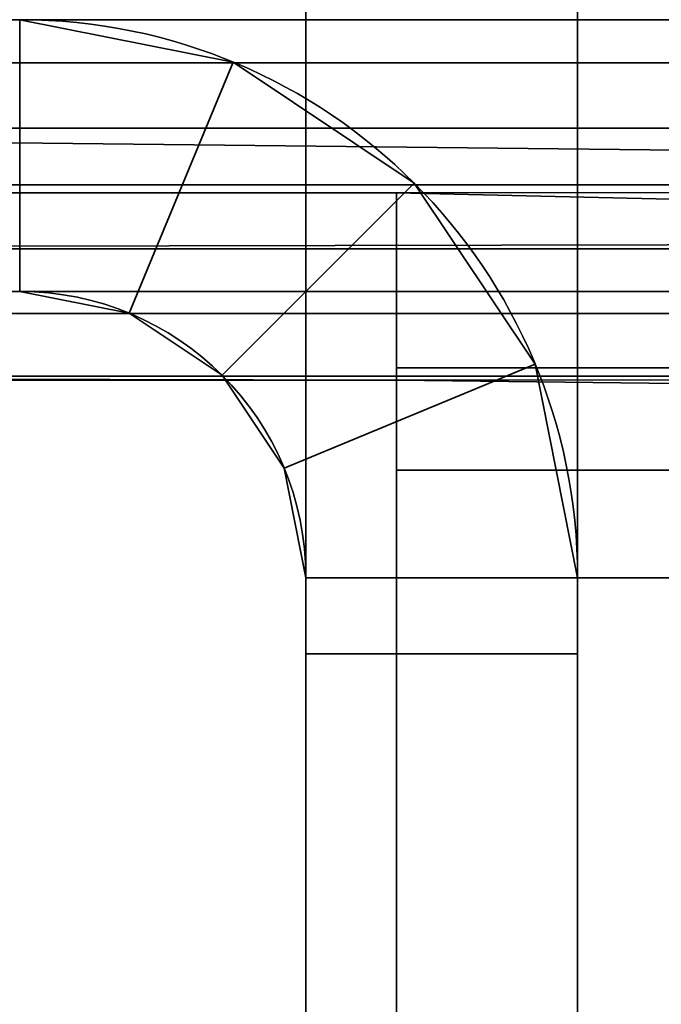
# Model space of a CAD drawing. Header units: millimetres. Extents: x -503 to 6703, y -110 to 249.
# Tile 983 of 1056: x 4041.42 to 4044.96, y 11.07 to 16.5. Entities that reach past the tile are written whole.
import ezdxf

# ---------------------------------------------------------------- set-up
doc = ezdxf.new("R2010")
doc.units = ezdxf.units.MM
doc.layers.add('152', color=7, linetype='Continuous', true_color=0xffffff)

# ---------------------------------------------------------------- blocks, each defined once
blk = doc.blocks.new('UG_SURFACE_004')
at = {"layer": '152', "color": 252, "linetype": 'Continuous', "lineweight": 35}
for points in [[(5156.4999, -9.3, 2212.25), (5156.4999, 230.4, 2212.25), (3843.4999, 230.4, 2212.25), (3843.4999, -9.3, 2212.25)], [(3993.5, -9.3, 2062.2499), (3993.5, 230.4, 2062.2499), (5006.4998, 230.4, 2062.2499), (5006.4998, -9.3, 2062.2499)]]:
    blk.add_3dface(points, dxfattribs=at)
blk = doc.blocks.new('UG_SURFACE_363')
at = {"layer": '152', "color": 41, "linetype": 'Continuous', "lineweight": 35}
for points in [[(4037.4999, 203.3, -5.75), (4037.4999, 229.15, -5.75), (4049.3498, 229.15, -5.75), (4049.3498, 11.15, -5.75)], [(4045.0001, 19.5, -5.75), (4037.4999, 203.3, -5.75), (4049.3498, 11.15, -5.75)]]:
    blk.add_3dface(points, dxfattribs=at)
blk = doc.blocks.new('UG_SURFACE_386')
at = {"layer": '152', "color": 252, "linetype": 'Continuous', "lineweight": 35}
for points in [[(4031.4999, -26.22, 2021.75), (4968.5001, -26.22, 2021.75), (4968.5001, 62.62, 2021.75), (4031.4999, 62.62, 2021.75)], [(4033, -26.22, 2020.2501), (4033, 62.62, 2020.2501), (4967, 62.62, 2020.2501), (4967, -26.22, 2020.2501)]]:
    blk.add_3dface(points, dxfattribs=at)
blk = doc.blocks.new('UG_SURFACE_403')
at = {"layer": '152', "color": 252, "linetype": 'Continuous', "lineweight": 35}
for points in [[(4044.4999, 18, 62.55), (4044.4999, 13, 62.55), (4043.0002, 13, 62.55), (4043.0002, 18, 62.55)], [(4044.4999, 13, 73.95), (4044.4999, 18, 73.95), (4043.0002, 18, 73.95), (4043.0002, 13, 73.95)], [(4043.0002, 13, 1933.9499), (4044.4999, 13, 1933.9499), (4044.4999, 18, 1933.9499), (4043.0002, 18, 1933.9499)], [(4044.4999, 13, 1922.55), (4043.0002, 13, 1922.55), (4043.0002, 18, 1922.55), (4044.4999, 18, 1922.55)], [(4043.0002, 13, 1623.95), (4044.4999, 13, 1623.95), (4044.4999, 18, 1623.95), (4043.0002, 18, 1623.95)], [(4044.4999, 18, 1612.55), (4044.4999, 13, 1612.55), (4043.0002, 13, 1612.55), (4043.0002, 18, 1612.55)], [(4044.4999, 13, 1313.9499), (4044.4999, 18, 1313.9499), (4043.0002, 18, 1313.9499), (4043.0002, 13, 1313.9499)], [(4044.4999, 18, 1302.55), (4044.4999, 13, 1302.55), (4043.0002, 13, 1302.55), (4043.0002, 18, 1302.55)], [(4043.0002, 13, 1003.95), (4044.4999, 13, 1003.95), (4044.4999, 18, 1003.95), (4043.0002, 18, 1003.95)], [(4044.4999, 18, 992.55), (4044.4999, 13, 992.55), (4043.0002, 13, 992.55), (4043.0002, 18, 992.55)], [(4044.4999, 13, 693.95), (4044.4999, 18, 693.95), (4043.0002, 18, 693.95), (4043.0002, 13, 693.95)], [(4044.4999, 18, 682.55), (4044.4999, 13, 682.55), (4043.0002, 13, 682.55), (4043.0002, 18, 682.55)], [(4044.4999, 18, 372.55), (4044.4999, 13, 372.55), (4043.0002, 13, 372.55), (4043.0002, 18, 372.55)], [(4043.0002, 13, 73.95), (4043.0002, 18, 62.55), (4043.0002, 13, 62.55)], [(4043.0002, 13, 73.95), (4043.0002, 18, 73.95), (4043.0002, 18, 62.55)], [(4043.0002, 13, 383.95), (4043.0002, 18, 372.55), (4043.0002, 13, 372.55)], [(4043.0002, 13, 383.95), (4043.0002, 18, 383.95), (4043.0002, 18, 372.55)], [(4043.0002, 13, 1003.95), (4043.0002, 18, 1003.95), (4043.0002, 18, 992.55), (4043.0002, 13, 992.55)], [(4043.0002, 13, 1313.9499), (4043.0002, 18, 1313.9499), (4043.0002, 18, 1302.55), (4043.0002, 13, 1302.55)], [(4043.0002, 13, 693.95), (4043.0002, 18, 682.55), (4043.0002, 13, 682.55)], [(4043.0002, 13, 693.95), (4043.0002, 18, 693.95), (4043.0002, 18, 682.55)], [(4043.0002, 13, 1623.95), (4043.0002, 18, 1623.95), (4043.0002, 18, 1612.55), (4043.0002, 13, 1612.55)], [(4043.0002, 13, 1933.9499), (4043.0002, 18, 1933.9499), (4043.0002, 18, 1922.55), (4043.0002, 13, 1922.55)], [(4043.0002, 13, 383.95), (4044.4999, 13, 383.95), (4044.4999, 18, 383.95), (4043.0002, 18, 383.95)], [(4044.4999, 13, 1922.55), (4044.4999, 18, 1933.9499), (4044.4999, 13, 1933.9499)], [(4044.4999, 13, 1922.55), (4044.4999, 18, 1922.55), (4044.4999, 18, 1933.9499)], [(4044.4999, 13, 1612.55), (4044.4999, 18, 1612.55), (4044.4999, 18, 1623.95), (4044.4999, 13, 1623.95)], [(4044.4999, 13, 1302.55), (4044.4999, 18, 1302.55), (4044.4999, 18, 1313.9499), (4044.4999, 13, 1313.9499)], [(4044.4999, 13, 992.55), (4044.4999, 18, 992.55), (4044.4999, 18, 1003.95), (4044.4999, 13, 1003.95)], [(4044.4999, 13, 682.55), (4044.4999, 18, 682.55), (4044.4999, 18, 693.95), (4044.4999, 13, 693.95)], [(4044.4999, 13, 372.55), (4044.4999, 18, 372.55), (4044.4999, 18, 383.95), (4044.4999, 13, 383.95)], [(4044.4999, 13, 62.55), (4044.4999, 18, 62.55), (4044.4999, 18, 73.95), (4044.4999, 13, 73.95)], [(4041.42, 15, 2006.2499), (4042.0246, 14.8797, 2006.2499), (4042.5987, 16.2655, 2006.2499), (4041.42, 16.5, 2006.2499)], [(4042.5987, 16.2655, 2006.2499), (4042.5987, 16.2655, 1936.45), (4041.42, 16.5, 1936.45), (4041.42, 16.5, 2006.2499)], [(4041.42, 16.5, -5.75), (4042.5987, 16.2655, -5.75), (4042.0246, 14.8797, -5.75), (4041.42, 15, -5.75)], [(4042.5987, 16.2655, 60.05), (4042.5987, 16.2655, -5.75), (4041.42, 16.5, -5.75), (4041.42, 16.5, 60.05)], [(4041.42, 15, 60.05), (4042.0246, 14.8797, 60.05), (4042.5987, 16.2655, 60.05), (4041.42, 16.5, 60.05)], [(4041.42, 16.5, 1936.45), (4042.5987, 16.2655, 1936.45), (4042.0246, 14.8797, 1936.45), (4041.42, 15, 1936.45)], [(4041.42, 15, 1920.05), (4042.0246, 14.8797, 1920.05), (4042.5987, 16.2655, 1920.05), (4041.42, 16.5, 1920.05)], [(4042.5987, 16.2655, 1920.05), (4042.5987, 16.2655, 1626.4499), (4041.42, 16.5, 1626.4499), (4041.42, 16.5, 1920.05)], [(4041.42, 16.5, 1626.4499), (4042.5987, 16.2655, 1626.4499), (4042.0246, 14.8797, 1626.4499), (4041.42, 15, 1626.4499)], [(4041.42, 15, 1610.05), (4042.0246, 14.8797, 1610.05), (4042.5987, 16.2655, 1610.05), (4041.42, 16.5, 1610.05)], [(4042.5987, 16.2655, 1610.05), (4042.5987, 16.2655, 1316.45), (4041.42, 16.5, 1316.45), (4041.42, 16.5, 1610.05)], [(4041.42, 16.5, 1316.45), (4042.5987, 16.2655, 1316.45), (4042.0246, 14.8797, 1316.45), (4041.42, 15, 1316.45)], [(4041.42, 15, 1300.05), (4042.0246, 14.8797, 1300.05), (4042.5987, 16.2655, 1300.05), (4041.42, 16.5, 1300.05)], [(4042.5987, 16.2655, 1300.05), (4042.5987, 16.2655, 1006.4501), (4041.42, 16.5, 1006.4501), (4041.42, 16.5, 1300.05)], [(4041.42, 16.5, 1006.4501), (4042.5987, 16.2655, 1006.4501), (4042.0246, 14.8797, 1006.4501), (4041.42, 15, 1006.4501)], [(4041.42, 15, 990.05), (4042.0246, 14.8797, 990.05), (4042.5987, 16.2655, 990.05), (4041.42, 16.5, 990.05)], [(4042.5987, 16.2655, 990.05), (4042.5987, 16.2655, 696.45), (4041.42, 16.5, 696.45), (4041.42, 16.5, 990.05)], [(4041.42, 16.5, 696.45), (4042.5987, 16.2655, 696.45), (4042.0246, 14.8797, 696.45), (4041.42, 15, 696.45)], [(4041.42, 15, 680.05), (4042.0246, 14.8797, 680.05), (4042.5987, 16.2655, 680.05), (4041.42, 16.5, 680.05)], [(4042.5987, 16.2655, 680.05), (4042.5987, 16.2655, 386.45), (4041.42, 16.5, 386.45), (4041.42, 16.5, 680.05)], [(4041.42, 16.5, 386.45), (4042.5987, 16.2655, 386.45), (4042.0246, 14.8797, 386.45), (4041.42, 15, 386.45)], [(4042.5987, 16.2655, 370.05), (4042.5987, 16.2655, 76.45), (4041.42, 16.5, 76.45), (4041.42, 16.5, 370.05)], [(4041.42, 16.5, 76.45), (4042.5987, 16.2655, 76.45), (4042.0246, 14.8797, 76.45), (4041.42, 15, 76.45)], [(4041.42, 15, 370.05), (4042.0246, 14.8797, 370.05), (4042.5987, 16.2655, 370.05), (4041.42, 16.5, 370.05)], [(4042.0246, 14.8797, 2006.2499), (4042.5372, 14.5372, 2006.2499), (4043.5977, 15.5979, 2006.2499), (4042.5987, 16.2655, 2006.2499)], [(4042.5987, 16.2655, -5.75), (4043.5977, 15.5979, -5.75), (4042.5372, 14.5372, -5.75), (4042.0246, 14.8797, -5.75)], [(4042.0246, 14.8797, 60.05), (4042.5372, 14.5372, 60.05), (4043.5977, 15.5979, 60.05), (4042.5987, 16.2655, 60.05)], [(4042.5987, 16.2655, 1936.45), (4043.5977, 15.5979, 1936.45), (4042.5372, 14.5372, 1936.45), (4042.0246, 14.8797, 1936.45)], [(4042.0246, 14.8797, 1920.05), (4042.5372, 14.5372, 1920.05), (4043.5977, 15.5979, 1920.05), (4042.5987, 16.2655, 1920.05)], [(4042.5987, 16.2655, 1626.4499), (4043.5977, 15.5979, 1626.4499), (4042.5372, 14.5372, 1626.4499), (4042.0246, 14.8797, 1626.4499)], [(4042.0246, 14.8797, 1610.05), (4042.5372, 14.5372, 1610.05), (4043.5977, 15.5979, 1610.05), (4042.5987, 16.2655, 1610.05)], [(4042.5987, 16.2655, 1316.45), (4043.5977, 15.5979, 1316.45), (4042.5372, 14.5372, 1316.45), (4042.0246, 14.8797, 1316.45)], [(4042.0246, 14.8797, 1300.05), (4042.5372, 14.5372, 1300.05), (4043.5977, 15.5979, 1300.05), (4042.5987, 16.2655, 1300.05)], [(4042.5987, 16.2655, 1006.4501), (4043.5977, 15.5979, 1006.4501), (4042.5372, 14.5372, 1006.4501), (4042.0246, 14.8797, 1006.4501)], [(4042.0246, 14.8797, 990.05), (4042.5372, 14.5372, 990.05), (4043.5977, 15.5979, 990.05), (4042.5987, 16.2655, 990.05)], [(4042.5987, 16.2655, 696.45), (4043.5977, 15.5979, 696.45), (4042.5372, 14.5372, 696.45), (4042.0246, 14.8797, 696.45)], [(4042.0246, 14.8797, 680.05), (4042.5372, 14.5372, 680.05), (4043.5977, 15.5979, 680.05), (4042.5987, 16.2655, 680.05)], [(4042.5987, 16.2655, 386.45), (4043.5977, 15.5979, 386.45), (4042.5372, 14.5372, 386.45), (4042.0246, 14.8797, 386.45)], [(4042.5987, 16.2655, 76.45), (4043.5977, 15.5979, 76.45), (4042.5372, 14.5372, 76.45), (4042.0246, 14.8797, 76.45)], [(4042.0246, 14.8797, 370.05), (4042.5372, 14.5372, 370.05), (4043.5977, 15.5979, 370.05), (4042.5987, 16.2655, 370.05)], [(4043.5977, 15.5979, 2006.2499), (4043.5977, 15.5979, 1936.45), (4042.5987, 16.2655, 1936.45), (4042.5987, 16.2655, 2006.2499)], [(4043.5977, 15.5979, 60.05), (4043.5977, 15.5979, -5.75), (4042.5987, 16.2655, -5.75), (4042.5987, 16.2655, 60.05)], [(4043.5977, 15.5979, 1920.05), (4043.5977, 15.5979, 1626.4499), (4042.5987, 16.2655, 1626.4499), (4042.5987, 16.2655, 1920.05)], [(4043.5977, 15.5979, 1610.05), (4043.5977, 15.5979, 1316.45), (4042.5987, 16.2655, 1316.45), (4042.5987, 16.2655, 1610.05)], [(4043.5977, 15.5979, 1300.05), (4043.5977, 15.5979, 1006.4501), (4042.5987, 16.2655, 1006.4501), (4042.5987, 16.2655, 1300.05)], [(4043.5977, 15.5979, 990.05), (4043.5977, 15.5979, 696.45), (4042.5987, 16.2655, 696.45), (4042.5987, 16.2655, 990.05)], [(4043.5977, 15.5979, 680.05), (4043.5977, 15.5979, 386.45), (4042.5987, 16.2655, 386.45), (4042.5987, 16.2655, 680.05)], [(4043.5977, 15.5979, 370.05), (4043.5977, 15.5979, 76.45), (4042.5987, 16.2655, 76.45), (4042.5987, 16.2655, 370.05)], [(4044.2657, 14.5987, 2006.2499), (4043.5977, 15.5979, 2006.2499), (4042.5372, 14.5372, 2006.2499), (4042.8796, 14.0246, 2006.2499)], [(4042.8796, 14.0246, -5.75), (4042.5372, 14.5372, -5.75), (4043.5977, 15.5979, -5.75), (4044.2657, 14.5987, -5.75)], [(4044.2657, 14.5987, 60.05), (4043.5977, 15.5979, 60.05), (4042.5372, 14.5372, 60.05), (4042.8796, 14.0246, 60.05)], [(4042.8796, 14.0246, 1936.45), (4042.5372, 14.5372, 1936.45), (4043.5977, 15.5979, 1936.45), (4044.2657, 14.5987, 1936.45)], [(4044.2657, 14.5987, 1920.05), (4043.5977, 15.5979, 1920.05), (4042.5372, 14.5372, 1920.05), (4042.8796, 14.0246, 1920.05)], [(4042.8796, 14.0246, 1626.4499), (4042.5372, 14.5372, 1626.4499), (4043.5977, 15.5979, 1626.4499), (4044.2657, 14.5987, 1626.4499)], [(4044.2657, 14.5987, 1610.05), (4043.5977, 15.5979, 1610.05), (4042.5372, 14.5372, 1610.05), (4042.8796, 14.0246, 1610.05)], [(4042.8796, 14.0246, 1316.45), (4042.5372, 14.5372, 1316.45), (4043.5977, 15.5979, 1316.45), (4044.2657, 14.5987, 1316.45)], [(4044.2657, 14.5987, 1300.05), (4043.5977, 15.5979, 1300.05), (4042.5372, 14.5372, 1300.05), (4042.8796, 14.0246, 1300.05)], [(4042.8796, 14.0246, 1006.4501), (4042.5372, 14.5372, 1006.4501), (4043.5977, 15.5979, 1006.4501), (4044.2657, 14.5987, 1006.4501)], [(4044.2657, 14.5987, 990.05), (4043.5977, 15.5979, 990.05), (4042.5372, 14.5372, 990.05), (4042.8796, 14.0246, 990.05)], [(4042.8796, 14.0246, 696.45), (4042.5372, 14.5372, 696.45), (4043.5977, 15.5979, 696.45), (4044.2657, 14.5987, 696.45)], [(4044.2657, 14.5987, 680.05), (4043.5977, 15.5979, 680.05), (4042.5372, 14.5372, 680.05), (4042.8796, 14.0246, 680.05)], [(4042.8796, 14.0246, 386.45), (4042.5372, 14.5372, 386.45), (4043.5977, 15.5979, 386.45), (4044.2657, 14.5987, 386.45)], [(4042.8796, 14.0246, 76.45), (4042.5372, 14.5372, 76.45), (4043.5977, 15.5979, 76.45), (4044.2657, 14.5987, 76.45)], [(4044.2657, 14.5987, 370.05), (4043.5977, 15.5979, 370.05), (4042.5372, 14.5372, 370.05), (4042.8796, 14.0246, 370.05)], [(4044.2657, 14.5987, 2006.2499), (4044.2657, 14.5987, 1936.45), (4043.5977, 15.5979, 1936.45), (4043.5977, 15.5979, 2006.2499)], [(4044.2657, 14.5987, 60.05), (4044.2657, 14.5987, -5.75), (4043.5977, 15.5979, -5.75), (4043.5977, 15.5979, 60.05)], [(4044.2657, 14.5987, 1920.05), (4044.2657, 14.5987, 1626.4499), (4043.5977, 15.5979, 1626.4499), (4043.5977, 15.5979, 1920.05)], [(4044.2657, 14.5987, 1610.05), (4044.2657, 14.5987, 1316.45), (4043.5977, 15.5979, 1316.45), (4043.5977, 15.5979, 1610.05)], [(4044.2657, 14.5987, 1300.05), (4044.2657, 14.5987, 1006.4501), (4043.5977, 15.5979, 1006.4501), (4043.5977, 15.5979, 1300.05)], [(4044.2657, 14.5987, 990.05), (4044.2657, 14.5987, 696.45), (4043.5977, 15.5979, 696.45), (4043.5977, 15.5979, 990.05)], [(4044.2657, 14.5987, 680.05), (4044.2657, 14.5987, 386.45), (4043.5977, 15.5979, 386.45), (4043.5977, 15.5979, 680.05)], [(4044.2657, 14.5987, 370.05), (4044.2657, 14.5987, 76.45), (4043.5977, 15.5979, 76.45), (4043.5977, 15.5979, 370.05)], [(4041.42, 15, 2006.2499), (4041.42, 15, 1936.45), (4042.0246, 14.8797, 1936.45), (4042.0246, 14.8797, 2006.2499)], [(4041.42, 15, 60.05), (4041.42, 15, -5.75), (4042.0246, 14.8797, -5.75), (4042.0246, 14.8797, 60.05)], [(4041.42, 15, 1920.05), (4041.42, 15, 1626.4499), (4042.0246, 14.8797, 1626.4499), (4042.0246, 14.8797, 1920.05)], [(4041.42, 15, 1610.05), (4041.42, 15, 1316.45), (4042.0246, 14.8797, 1316.45), (4042.0246, 14.8797, 1610.05)], [(4041.42, 15, 1300.05), (4041.42, 15, 1006.4501), (4042.0246, 14.8797, 1006.4501), (4042.0246, 14.8797, 1300.05)], [(4041.42, 15, 990.05), (4041.42, 15, 696.45), (4042.0246, 14.8797, 696.45), (4042.0246, 14.8797, 990.05)], [(4041.42, 15, 680.05), (4041.42, 15, 386.45), (4042.0246, 14.8797, 386.45), (4042.0246, 14.8797, 680.05)], [(4041.42, 15, 370.05), (4041.42, 15, 76.45), (4042.0246, 14.8797, 76.45), (4042.0246, 14.8797, 370.05)], [(4042.0246, 14.8797, 2006.2499), (4042.0246, 14.8797, 1936.45), (4042.5372, 14.5372, 1936.45), (4042.5372, 14.5372, 2006.2499)], [(4042.0246, 14.8797, 60.05), (4042.0246, 14.8797, -5.75), (4042.5372, 14.5372, -5.75), (4042.5372, 14.5372, 60.05)], [(4042.0246, 14.8797, 1920.05), (4042.0246, 14.8797, 1626.4499), (4042.5372, 14.5372, 1626.4499), (4042.5372, 14.5372, 1920.05)], [(4042.0246, 14.8797, 1610.05), (4042.0246, 14.8797, 1316.45), (4042.5372, 14.5372, 1316.45), (4042.5372, 14.5372, 1610.05)], [(4042.0246, 14.8797, 1300.05), (4042.0246, 14.8797, 1006.4501), (4042.5372, 14.5372, 1006.4501), (4042.5372, 14.5372, 1300.05)], [(4042.0246, 14.8797, 990.05), (4042.0246, 14.8797, 696.45), (4042.5372, 14.5372, 696.45), (4042.5372, 14.5372, 990.05)], [(4042.0246, 14.8797, 680.05), (4042.0246, 14.8797, 386.45), (4042.5372, 14.5372, 386.45), (4042.5372, 14.5372, 680.05)], [(4042.0246, 14.8797, 370.05), (4042.0246, 14.8797, 76.45), (4042.5372, 14.5372, 76.45), (4042.5372, 14.5372, 370.05)], [(4044.4999, 13.42, 2006.2499), (4044.2657, 14.5987, 2006.2499), (4042.8796, 14.0246, 2006.2499), (4043.0002, 13.42, 2006.2499)], [(4043.0002, 13.42, -5.75), (4042.8796, 14.0246, -5.75), (4044.2657, 14.5987, -5.75), (4044.4999, 13.42, -5.75)], [(4044.4999, 13.42, 60.05), (4044.2657, 14.5987, 60.05), (4042.8796, 14.0246, 60.05), (4043.0002, 13.42, 60.05)], [(4043.0002, 13.42, 1936.45), (4042.8796, 14.0246, 1936.45), (4044.2657, 14.5987, 1936.45), (4044.4999, 13.42, 1936.45)], [(4044.4999, 13.42, 1920.05), (4044.2657, 14.5987, 1920.05), (4042.8796, 14.0246, 1920.05), (4043.0002, 13.42, 1920.05)], [(4043.0002, 13.42, 1626.4499), (4042.8796, 14.0246, 1626.4499), (4044.2657, 14.5987, 1626.4499), (4044.4999, 13.42, 1626.4499)], [(4044.4999, 13.42, 1610.05), (4044.2657, 14.5987, 1610.05), (4042.8796, 14.0246, 1610.05), (4043.0002, 13.42, 1610.05)], [(4043.0002, 13.42, 1316.45), (4042.8796, 14.0246, 1316.45), (4044.2657, 14.5987, 1316.45), (4044.4999, 13.42, 1316.45)], [(4044.4999, 13.42, 1300.05), (4044.2657, 14.5987, 1300.05), (4042.8796, 14.0246, 1300.05), (4043.0002, 13.42, 1300.05)], [(4043.0002, 13.42, 1006.4501), (4042.8796, 14.0246, 1006.4501), (4044.2657, 14.5987, 1006.4501), (4044.4999, 13.42, 1006.4501)], [(4044.4999, 13.42, 990.05), (4044.2657, 14.5987, 990.05), (4042.8796, 14.0246, 990.05), (4043.0002, 13.42, 990.05)], [(4043.0002, 13.42, 696.45), (4042.8796, 14.0246, 696.45), (4044.2657, 14.5987, 696.45), (4044.4999, 13.42, 696.45)], [(4044.4999, 13.42, 680.05), (4044.2657, 14.5987, 680.05), (4042.8796, 14.0246, 680.05), (4043.0002, 13.42, 680.05)], [(4043.0002, 13.42, 386.45), (4042.8796, 14.0246, 386.45), (4044.2657, 14.5987, 386.45), (4044.4999, 13.42, 386.45)], [(4043.0002, 13.42, 76.45), (4042.8796, 14.0246, 76.45), (4044.2657, 14.5987, 76.45), (4044.4999, 13.42, 76.45)], [(4044.4999, 13.42, 370.05), (4044.2657, 14.5987, 370.05), (4042.8796, 14.0246, 370.05), (4043.0002, 13.42, 370.05)], [(4044.4999, 13.42, 2006.2499), (4044.4999, 13.42, 1936.45), (4044.2657, 14.5987, 1936.45), (4044.2657, 14.5987, 2006.2499)], [(4044.4999, 13.42, 60.05), (4044.4999, 13.42, -5.75), (4044.2657, 14.5987, -5.75), (4044.2657, 14.5987, 60.05)], [(4044.4999, 13.42, 1920.05), (4044.4999, 13.42, 1626.4499), (4044.2657, 14.5987, 1626.4499), (4044.2657, 14.5987, 1920.05)], [(4044.4999, 13.42, 1610.05), (4044.4999, 13.42, 1316.45), (4044.2657, 14.5987, 1316.45), (4044.2657, 14.5987, 1610.05)], [(4044.4999, 13.42, 1300.05), (4044.4999, 13.42, 1006.4501), (4044.2657, 14.5987, 1006.4501), (4044.2657, 14.5987, 1300.05)], [(4044.4999, 13.42, 990.05), (4044.4999, 13.42, 696.45), (4044.2657, 14.5987, 696.45), (4044.2657, 14.5987, 990.05)], [(4044.4999, 13.42, 680.05), (4044.4999, 13.42, 386.45), (4044.2657, 14.5987, 386.45), (4044.2657, 14.5987, 680.05)], [(4044.4999, 13.42, 370.05), (4044.4999, 13.42, 76.45), (4044.2657, 14.5987, 76.45), (4044.2657, 14.5987, 370.05)], [(4042.5372, 14.5372, 2006.2499), (4042.5372, 14.5372, 1936.45), (4042.8796, 14.0246, 1936.45), (4042.8796, 14.0246, 2006.2499)], [(4042.5372, 14.5372, 60.05), (4042.5372, 14.5372, -5.75), (4042.8796, 14.0246, -5.75), (4042.8796, 14.0246, 60.05)], [(4042.5372, 14.5372, 1920.05), (4042.5372, 14.5372, 1626.4499), (4042.8796, 14.0246, 1626.4499), (4042.8796, 14.0246, 1920.05)], [(4042.5372, 14.5372, 1610.05), (4042.5372, 14.5372, 1316.45), (4042.8796, 14.0246, 1316.45), (4042.8796, 14.0246, 1610.05)], [(4042.5372, 14.5372, 1300.05), (4042.5372, 14.5372, 1006.4501), (4042.8796, 14.0246, 1006.4501), (4042.8796, 14.0246, 1300.05)], [(4042.5372, 14.5372, 990.05), (4042.5372, 14.5372, 696.45), (4042.8796, 14.0246, 696.45), (4042.8796, 14.0246, 990.05)], [(4042.5372, 14.5372, 680.05), (4042.5372, 14.5372, 386.45), (4042.8796, 14.0246, 386.45), (4042.8796, 14.0246, 680.05)], [(4042.5372, 14.5372, 370.05), (4042.5372, 14.5372, 76.45), (4042.8796, 14.0246, 76.45), (4042.8796, 14.0246, 370.05)], [(4042.8796, 14.0246, 2006.2499), (4042.8796, 14.0246, 1936.45), (4043.0002, 13.42, 1936.45), (4043.0002, 13.42, 2006.2499)], [(4042.8796, 14.0246, 60.05), (4042.8796, 14.0246, -5.75), (4043.0002, 13.42, -5.75), (4043.0002, 13.42, 60.05)], [(4042.8796, 14.0246, 1920.05), (4042.8796, 14.0246, 1626.4499), (4043.0002, 13.42, 1626.4499), (4043.0002, 13.42, 1920.05)], [(4042.8796, 14.0246, 1610.05), (4042.8796, 14.0246, 1316.45), (4043.0002, 13.42, 1316.45), (4043.0002, 13.42, 1610.05)], [(4042.8796, 14.0246, 1300.05), (4042.8796, 14.0246, 1006.4501), (4043.0002, 13.42, 1006.4501), (4043.0002, 13.42, 1300.05)], [(4042.8796, 14.0246, 990.05), (4042.8796, 14.0246, 696.45), (4043.0002, 13.42, 696.45), (4043.0002, 13.42, 990.05)], [(4042.8796, 14.0246, 680.05), (4042.8796, 14.0246, 386.45), (4043.0002, 13.42, 386.45), (4043.0002, 13.42, 680.05)], [(4042.8796, 14.0246, 370.05), (4042.8796, 14.0246, 76.45), (4043.0002, 13.42, 76.45), (4043.0002, 13.42, 370.05)], [(4043.0002, 13.42, 2006.2499), (4043.0002, 5, 2006.2499), (4044.4999, 5, 2006.2499), (4044.4999, 13.42, 2006.2499)], [(4044.4999, 13.42, -5.75), (4044.4999, 5, -5.75), (4043.0002, 5, -5.75), (4043.0002, 13.42, -5.75)], [(4043.0002, 13.42, 60.05), (4043.0002, 13, 60.05), (4044.4999, 13, 60.05), (4044.4999, 13.42, 60.05)], [(4044.4999, 13.42, 1936.45), (4044.4999, 13, 1936.45), (4043.0002, 13, 1936.45), (4043.0002, 13.42, 1936.45)], [(4043.0002, 13.42, 1920.05), (4043.0002, 13, 1920.05), (4044.4999, 13, 1920.05), (4044.4999, 13.42, 1920.05)], [(4044.4999, 13.42, 1626.4499), (4044.4999, 13, 1626.4499), (4043.0002, 13, 1626.4499), (4043.0002, 13.42, 1626.4499)], [(4043.0002, 13.42, 1610.05), (4043.0002, 13, 1610.05), (4044.4999, 13, 1610.05), (4044.4999, 13.42, 1610.05)], [(4044.4999, 13.42, 1316.45), (4044.4999, 13, 1316.45), (4043.0002, 13, 1316.45), (4043.0002, 13.42, 1316.45)], [(4043.0002, 13.42, 1300.05), (4043.0002, 13, 1300.05), (4044.4999, 13, 1300.05), (4044.4999, 13.42, 1300.05)], [(4044.4999, 13.42, 1006.4501), (4044.4999, 13, 1006.4501), (4043.0002, 13, 1006.4501), (4043.0002, 13.42, 1006.4501)], [(4043.0002, 13.42, 990.05), (4043.0002, 13, 990.05), (4044.4999, 13, 990.05), (4044.4999, 13.42, 990.05)], [(4044.4999, 13.42, 696.45), (4044.4999, 13, 696.45), (4043.0002, 13, 696.45), (4043.0002, 13.42, 696.45)], [(4043.0002, 13.42, 680.05), (4043.0002, 13, 680.05), (4044.4999, 13, 680.05), (4044.4999, 13.42, 680.05)], [(4044.4999, 13.42, 386.45), (4044.4999, 13, 386.45), (4043.0002, 13, 386.45), (4043.0002, 13.42, 386.45)], [(4044.4999, 13.42, 76.45), (4044.4999, 13, 76.45), (4043.0002, 13, 76.45), (4043.0002, 13.42, 76.45)], [(4043.0002, 13.42, 370.05), (4043.0002, 13, 370.05), (4044.4999, 13, 370.05), (4044.4999, 13.42, 370.05)], [(4043.0002, 13, 60.05), (4043.0002, 13.42, 60.05), (4043.0002, 13.42, -5.75), (4043.0002, 5, -5.75)], [(4043.0002, 13, 370.05), (4043.0002, 13.42, 76.45), (4043.0002, 13, 76.45)], [(4043.0002, 13, 370.05), (4043.0002, 13.42, 370.05), (4043.0002, 13.42, 76.45)], [(4043.0002, 13, 680.05), (4043.0002, 13.42, 386.45), (4043.0002, 13, 386.45)], [(4043.0002, 13, 1300.05), (4043.0002, 13.42, 1300.05), (4043.0002, 13.42, 1006.4501), (4043.0002, 13, 1006.4501)], [(4043.0002, 13, 680.05), (4043.0002, 13.42, 680.05), (4043.0002, 13.42, 386.45)], [(4043.0002, 13, 1610.05), (4043.0002, 13.42, 1610.05), (4043.0002, 13.42, 1316.45), (4043.0002, 13, 1316.45)], [(4043.0002, 13, 990.05), (4043.0002, 13.42, 990.05), (4043.0002, 13.42, 696.45), (4043.0002, 13, 696.45)], [(4043.0002, 13, 1920.05), (4043.0002, 13.42, 1920.05), (4043.0002, 13.42, 1626.4499), (4043.0002, 13, 1626.4499)], [(4043.0002, 5, 2006.2499), (4043.0002, 13.42, 2006.2499), (4043.0002, 13.42, 1936.45), (4043.0002, 13, 1936.45)], [(4044.4999, 13, 1626.4499), (4044.4999, 13.42, 1626.4499), (4044.4999, 13.42, 1920.05), (4044.4999, 13, 1920.05)], [(4044.4999, 13, 1316.45), (4044.4999, 13.42, 1316.45), (4044.4999, 13.42, 1610.05), (4044.4999, 13, 1610.05)], [(4044.4999, 13, 1006.4501), (4044.4999, 13.42, 1006.4501), (4044.4999, 13.42, 1300.05), (4044.4999, 13, 1300.05)], [(4044.4999, 13, 696.45), (4044.4999, 13.42, 696.45), (4044.4999, 13.42, 990.05), (4044.4999, 13, 990.05)], [(4044.4999, 13, 386.45), (4044.4999, 13.42, 386.45), (4044.4999, 13.42, 680.05), (4044.4999, 13, 680.05)], [(4044.4999, 13, 76.45), (4044.4999, 13.42, 76.45), (4044.4999, 13.42, 370.05), (4044.4999, 13, 370.05)], [(4044.4999, 5, -5.75), (4044.4999, 13.42, -5.75), (4044.4999, 13.42, 60.05), (4044.4999, 13, 60.05)], [(4044.4999, 13, 1936.45), (4044.4999, 13.42, 1936.45), (4044.4999, 13.42, 2006.2499), (4044.4999, 5, 2006.2499)], [(4043.0002, 13, 60.05), (4043.0002, 13, 62.55), (4044.4999, 13, 62.55), (4044.4999, 13, 60.05)], [(4043.0002, 13, 73.95), (4043.0002, 13, 76.45), (4044.4999, 13, 76.45), (4044.4999, 13, 73.95)], [(4043.0002, 13, 1933.9499), (4043.0002, 13, 1936.45), (4044.4999, 13, 1936.45), (4044.4999, 13, 1933.9499)], [(4043.0002, 13, 1920.05), (4043.0002, 13, 1922.55), (4044.4999, 13, 1922.55), (4044.4999, 13, 1920.05)], [(4043.0002, 13, 1623.95), (4043.0002, 13, 1626.4499), (4044.4999, 13, 1626.4499), (4044.4999, 13, 1623.95)], [(4043.0002, 13, 1610.05), (4043.0002, 13, 1612.55), (4044.4999, 13, 1612.55), (4044.4999, 13, 1610.05)], [(4043.0002, 13, 1313.9499), (4043.0002, 13, 1316.45), (4044.4999, 13, 1316.45), (4044.4999, 13, 1313.9499)], [(4043.0002, 13, 1300.05), (4043.0002, 13, 1302.55), (4044.4999, 13, 1302.55), (4044.4999, 13, 1300.05)], [(4043.0002, 13, 1003.95), (4043.0002, 13, 1006.4501), (4044.4999, 13, 1006.4501), (4044.4999, 13, 1003.95)], [(4043.0002, 13, 990.05), (4043.0002, 13, 992.55), (4044.4999, 13, 992.55), (4044.4999, 13, 990.05)], [(4043.0002, 13, 693.95), (4043.0002, 13, 696.45), (4044.4999, 13, 696.45), (4044.4999, 13, 693.95)], [(4043.0002, 13, 680.05), (4043.0002, 13, 682.55), (4044.4999, 13, 682.55), (4044.4999, 13, 680.05)], [(4043.0002, 13, 370.05), (4043.0002, 13, 372.55), (4044.4999, 13, 372.55), (4044.4999, 13, 370.05)], [(4043.0002, 5, 2006.2499), (4043.0002, 13, 1006.4501), (4043.0002, 13, 1003.95)], [(4043.0002, 5, -5.75), (4043.0002, 13, 76.45), (4043.0002, 13, 73.95)], [(4043.0002, 5, 2006.2499), (4043.0002, 13, 1300.05), (4043.0002, 13, 1006.4501)], [(4043.0002, 13, 1003.95), (4043.0002, 13, 992.55), (4043.0002, 5, 2006.2499)], [(4043.0002, 13, 73.95), (4043.0002, 13, 62.55), (4043.0002, 5, -5.75)], [(4043.0002, 13, 62.55), (4043.0002, 13, 60.05), (4043.0002, 5, -5.75)], [(4043.0002, 5, -5.75), (4043.0002, 13, 372.55), (4043.0002, 13, 370.05)], [(4043.0002, 5, 2006.2499), (4043.0002, 13, 1302.55), (4043.0002, 13, 1300.05)], [(4043.0002, 5, 2006.2499), (4043.0002, 13, 1612.55), (4043.0002, 13, 1610.05)], [(4043.0002, 5, -5.75), (4043.0002, 13, 383.95), (4043.0002, 13, 372.55)], [(4043.0002, 13, 370.05), (4043.0002, 13, 76.45), (4043.0002, 5, -5.75)], [(4043.0002, 5, 2006.2499), (4043.0002, 13, 1313.9499), (4043.0002, 13, 1302.55)], [(4043.0002, 5, 2006.2499), (4043.0002, 13, 1623.95), (4043.0002, 13, 1612.55)], [(4043.0002, 13, 1610.05), (4043.0002, 13, 1316.45), (4043.0002, 5, 2006.2499)], [(4043.0002, 5, -5.75), (4043.0002, 13, 386.45), (4043.0002, 13, 383.95)], [(4043.0002, 5, 2006.2499), (4043.0002, 13, 1316.45), (4043.0002, 13, 1313.9499)], [(4043.0002, 5, 2006.2499), (4043.0002, 13, 1626.4499), (4043.0002, 13, 1623.95)], [(4043.0002, 5, -5.75), (4043.0002, 13, 682.55), (4043.0002, 13, 680.05)], [(4043.0002, 5, 2006.2499), (4043.0002, 13, 1922.55), (4043.0002, 13, 1920.05)], [(4043.0002, 5, -5.75), (4043.0002, 13, 693.95), (4043.0002, 13, 682.55)], [(4043.0002, 13, 680.05), (4043.0002, 13, 386.45), (4043.0002, 5, -5.75)], [(4043.0002, 13, 1920.05), (4043.0002, 13, 1626.4499), (4043.0002, 5, 2006.2499)], [(4043.0002, 5, 2006.2499), (4043.0002, 13, 1936.45), (4043.0002, 13, 1933.9499)], [(4043.0002, 5, -5.75), (4043.0002, 13, 696.45), (4043.0002, 13, 693.95)], [(4043.0002, 13, 1933.9499), (4043.0002, 13, 1922.55), (4043.0002, 5, 2006.2499)], [(4043.0002, 5, -5.75), (4043.0002, 13, 990.05), (4043.0002, 13, 696.45)], [(4043.0002, 5, -5.75), (4043.0002, 5, 2006.2499), (4043.0002, 13, 992.55), (4043.0002, 13, 990.05)], [(4043.0002, 13, 383.95), (4043.0002, 13, 386.45), (4044.4999, 13, 386.45), (4044.4999, 13, 383.95)], [(4044.4999, 5, -5.75), (4044.4999, 13, 1626.4499), (4044.4999, 13, 1920.05)], [(4044.4999, 5, -5.75), (4044.4999, 13, 1623.95), (4044.4999, 13, 1626.4499)], [(4044.4999, 13, 1920.05), (4044.4999, 13, 1922.55), (4044.4999, 5, -5.75)], [(4044.4999, 5, -5.75), (4044.4999, 13, 1003.95), (4044.4999, 13, 1006.4501)], [(4044.4999, 5, -5.75), (4044.4999, 13, 1612.55), (4044.4999, 13, 1623.95)], [(4044.4999, 5, -5.75), (4044.4999, 13, 992.55), (4044.4999, 13, 1003.95)], [(4044.4999, 13, 1006.4501), (4044.4999, 13, 1300.05), (4044.4999, 5, -5.75)], [(4044.4999, 5, -5.75), (4044.4999, 13, 1610.05), (4044.4999, 13, 1612.55)], [(4044.4999, 5, -5.75), (4044.4999, 13, 990.05), (4044.4999, 13, 992.55)], [(4044.4999, 5, -5.75), (4044.4999, 13, 1316.45), (4044.4999, 13, 1610.05)], [(4044.4999, 5, -5.75), (4044.4999, 13, 696.45), (4044.4999, 13, 990.05)], [(4044.4999, 5, -5.75), (4044.4999, 13, 1313.9499), (4044.4999, 13, 1316.45)], [(4044.4999, 5, -5.75), (4044.4999, 13, 693.95), (4044.4999, 13, 696.45)], [(4044.4999, 5, -5.75), (4044.4999, 13, 1302.55), (4044.4999, 13, 1313.9499)], [(4044.4999, 5, -5.75), (4044.4999, 13, 682.55), (4044.4999, 13, 693.95)], [(4044.4999, 5, -5.75), (4044.4999, 13, 383.95), (4044.4999, 13, 386.45)], [(4044.4999, 5, -5.75), (4044.4999, 13, 1300.05), (4044.4999, 13, 1302.55)], [(4044.4999, 5, -5.75), (4044.4999, 13, 680.05), (4044.4999, 13, 682.55)], [(4044.4999, 5, -5.75), (4044.4999, 13, 372.55), (4044.4999, 13, 383.95)], [(4044.4999, 13, 386.45), (4044.4999, 13, 680.05), (4044.4999, 5, -5.75)], [(4044.4999, 5, -5.75), (4044.4999, 13, 370.05), (4044.4999, 13, 372.55)], [(4044.4999, 5, -5.75), (4044.4999, 13, 73.95), (4044.4999, 13, 76.45)], [(4044.4999, 13, 1933.9499), (4044.4999, 5, -5.75), (4044.4999, 13, 1922.55)], [(4044.4999, 13, 76.45), (4044.4999, 13, 370.05), (4044.4999, 5, -5.75)], [(4044.4999, 5, -5.75), (4044.4999, 13, 60.05), (4044.4999, 13, 62.55)], [(4044.4999, 13, 62.55), (4044.4999, 13, 73.95), (4044.4999, 5, -5.75)], [(4044.4999, 5, 2006.2499), (4044.4999, 5, -5.75), (4044.4999, 13, 1933.9499), (4044.4999, 13, 1936.45)]]:
    blk.add_3dface(points, dxfattribs=at)
blk = doc.blocks.new('UG_SURFACE_404')
at = {"layer": '152', "color": 252, "linetype": 'Continuous', "lineweight": 35}
for points in [[(4085.3, 16.9013, 2020.0155), (4033.9999, 16.9013, 2020.0155), (4033.9999, 15.9021, 2019.3479), (4085.3, 15.9021, 2019.3479)], [(4087.8, 16.5, 2017.17), (4033.9999, 16.5, 2017.17), (4033.9999, 16.6203, 2017.7746), (4087.8, 16.6203, 2017.7746)], [(4033.9999, 16.5, 2011.8301), (4085.3, 16.5, 2011.8301), (4085.3, 16.2628, 2010.6447), (4033.9999, 16.2628, 2010.6447)], [(4033.9999, 16.5, 2017.17), (4087.8, 16.5, 2017.17), (4101.6998, 16.5, 2015.1505), (4085.3, 16.5, 2015.1505)], [(4085.3, 16.5, 2015.1505), (4085.3, 16.5, 2011.8301), (4033.9999, 16.5, 2011.8301), (4033.9999, 16.5, 2017.17)], [(4033.9999, 16.2628, 2010.6447), (4085.3, 16.2628, 2010.6447), (4085.3, 15.5876, 2009.6419), (4033.9999, 15.5876, 2009.6419)], [(4085.3, 15.3376, 2018.5719), (4033.9999, 15.9021, 2019.3479), (4033.9999, 15.2345, 2018.3487)], [(4085.3, 15.3376, 2018.5719), (4085.3, 15.9021, 2019.3479), (4033.9999, 15.9021, 2019.3479)], [(4043.4999, 15.5451, 2009.6006), (4033.9999, 15.5451, 2009.6006), (4033.9999, 15.5876, 2009.6419), (4085.3, 15.5876, 2009.6419)], [(4043.4999, 14.5102, 2010.6864), (4033.9999, 14.5102, 2010.6864), (4033.9999, 15.5451, 2009.6006), (4043.4999, 15.5451, 2009.6006)], [(4043.4999, 15.5451, 2009.6006), (4085.3, 15.5876, 2009.6419), (4085.3, 14.5785, 2008.9762)], [(4085.3, 14.5785, 2008.9762), (4043.4999, 14.5785, 2008.9762), (4043.4999, 15.5451, 2009.6006)], [(4043.4999, 14.0143, 2010.366), (4043.4999, 14.5102, 2010.6864), (4043.4999, 15.5451, 2009.6006), (4043.4999, 14.5785, 2008.9762)], [(4033.9999, 15.2345, 2018.3487), (4087.8, 15.2345, 2018.3487), (4085.3, 15.3376, 2018.5719)], [(4087.8, 15.2345, 2018.3487), (4033.9999, 15.2345, 2018.3487), (4033.9999, 15, 2017.17), (4087.8, 15, 2017.17)], [(4033.9999, 14.8783, 2011.2219), (4085.3, 14.8783, 2011.2219), (4085.3, 15, 2011.8301), (4033.9999, 15, 2011.8301)], [(4087.8, 15, 2017.17), (4033.9999, 15, 2017.17), (4085.3, 15, 2015.1505), (4101.6998, 15, 2015.1505)], [(4033.9999, 15, 2017.17), (4033.9999, 15, 2011.8301), (4085.3, 15, 2011.8301), (4085.3, 15, 2015.1505)], [(4033.9999, 14.532, 2010.7076), (4085.3, 14.532, 2010.7076), (4085.3, 14.8783, 2011.2219), (4033.9999, 14.8783, 2011.2219)], [(4043.4999, 14.5785, 2008.9762), (4085.3, 14.5785, 2008.9762), (4085.3, 13.42, 2008.75), (4043.4999, 13.42, 2008.75)], [(4043.4999, 13.42, 2010.2501), (4043.4999, 14.0143, 2010.366), (4043.4999, 14.5785, 2008.9762), (4043.4999, 13.42, 2008.75)], [(4085.3, 14.532, 2010.7076), (4033.9999, 14.532, 2010.7076), (4043.4999, 14.5102, 2010.6864)], [(4033.9999, 14.532, 2010.7076), (4033.9999, 14.5102, 2010.6864), (4043.4999, 14.5102, 2010.6864)], [(4043.4999, 14.5102, 2010.6864), (4085.3, 14.0143, 2010.366), (4085.3, 14.532, 2010.7076)], [(4043.4999, 14.5102, 2010.6864), (4043.4999, 14.0143, 2010.366), (4085.3, 14.0143, 2010.366)], [(4043.4999, 13.42, 2010.2501), (4085.3, 13.42, 2010.2501), (4085.3, 14.0143, 2010.366), (4043.4999, 14.0143, 2010.366)], [(4043.4999, 13.42, 2008.75), (4043.4999, 9.5, 2008.75), (4043.4999, 9.5, 2010.2501), (4043.4999, 13.42, 2010.2501)], [(4085.3, 13.42, 2008.75), (4085.3, 13, 2008.75), (4047.9999, 5, 2008.75), (4043.4999, 9.5, 2008.75)], [(4043.4999, 9.5, 2008.75), (4043.4999, 13.42, 2008.75), (4085.3, 13.42, 2008.75)], [(4085.3, 13, 2010.2501), (4085.3, 13.42, 2010.2501), (4043.4999, 13.42, 2010.2501), (4043.4999, 9.5, 2010.2501)], [(4043.4999, 9.5, 2010.2501), (4101.6998, 13, 2010.2501), (4099.1998, 13, 2010.2501)], [(4099.1998, 13, 2010.2501), (4087.8, 13, 2010.2501), (4043.4999, 9.5, 2010.2501)], [(4087.8, 13, 2010.2501), (4085.3, 13, 2010.2501), (4043.4999, 9.5, 2010.2501)], [(4043.4999, 9.5, 2010.2501), (4256.1336, 13, 2010.2501), (4253.6335, 13, 2010.2501)], [(4043.4999, 9.5, 2010.2501), (4267.5333, 13, 2010.2501), (4256.1336, 13, 2010.2501)], [(4253.6335, 13, 2010.2501), (4101.6998, 13, 2010.2501), (4043.4999, 9.5, 2010.2501)], [(4043.4999, 9.5, 2010.2501), (4270.0334, 13, 2010.2501), (4267.5333, 13, 2010.2501)], [(4043.4999, 9.5, 2010.2501), (4424.4666, 13, 2010.2501), (4421.9666, 13, 2010.2501)], [(4043.4999, 9.5, 2010.2501), (4435.8668, 13, 2010.2501), (4424.4666, 13, 2010.2501)], [(4421.9666, 13, 2010.2501), (4270.0334, 13, 2010.2501), (4043.4999, 9.5, 2010.2501)], [(4043.4999, 9.5, 2010.2501), (4438.3669, 13, 2010.2501), (4435.8668, 13, 2010.2501)], [(4438.3669, 13, 2010.2501), (4043.4999, 9.5, 2010.2501), (4047.9999, 5, 2010.2501)]]:
    blk.add_3dface(points, dxfattribs=at)

msp = doc.modelspace()

# ---------------------------------------------------------------- linework, layer by layer
at = {"layer": '152', "color": 251, "linetype": 'Continuous', "lineweight": -3, "true_color": 0x636466}
for p, q in [((4043, 13, 693.95), (4043, 18, 693.95)), ((4043, 18, 1302.55), (4043, 13, 1302.55)), ((4043, 18, 992.55), (4043, 13, 992.55)), ((4043, 18, 1933.95), (4043, 13, 1933.95)), ((4043, 13, 73.95), (4043, 18, 73.95)), ((4043, 18, 682.55), (4043, 13, 682.55)), ((4043, 18, 372.55), (4043, 13, 372.55)), ((4043, 18, 62.55), (4043, 13, 62.55)), ((4043, 13, 1623.95), (4043, 18, 1623.95)), ((4043, 13, 1003.95), (4043, 18, 1003.95)), ((4043, 13, 383.95), (4043, 18, 383.95)), ((4043, 13, 1922.55), (4043, 18, 1922.55)), ((4043, 13, 1313.95), (4043, 18, 1313.95)), ((4043, 18, 1612.55), (4043, 13, 1612.55)), ((4044.5, 18, 372.55), (4044.5, 13, 372.55)), ((4044.5, 18, 1922.55), (4044.5, 13, 1922.55)), ((4044.5, 13, 383.95), (4044.5, 18, 383.95)), ((4044.5, 13, 1933.95), (4044.5, 18, 1933.95)), ((4044.5, 13, 1313.95), (4044.5, 18, 1313.95)), ((4044.5, 18, 1612.55), (4044.5, 13, 1612.55)), ((4044.5, 13, 693.95), (4044.5, 18, 693.95)), ((4044.5, 18, 1302.55), (4044.5, 13, 1302.55)), ((4044.5, 13, 1623.95), (4044.5, 18, 1623.95)), ((4044.5, 18, 62.55), (4044.5, 13, 62.55)), ((4044.5, 18, 992.55), (4044.5, 13, 992.55)), ((4044.5, 13, 73.95), (4044.5, 18, 73.95)), ((4044.5, 18, 682.55), (4044.5, 13, 682.55)), ((4044.5, 13, 1003.95), (4044.5, 18, 1003.95)), ((4085.3, 16.5, 2011.83), (4034, 16.5, 2011.83)), ((4087.8, 16.5, 2017.17), (4034, 16.5, 2017.17)), ((4038.0994, 16.5, 1300.05), (4041.42, 16.5, 1300.05)), ((4041.42, 16.5, 76.45), (4038.0994, 16.5, 76.45)), ((4038.0994, 16.5, 680.05), (4041.42, 16.5, 680.05)), ((4041.42, 16.5, 1316.45), (4038.0994, 16.5, 1316.45)), ((4038.0994, 16.5, 60.05), (4041.42, 16.5, 60.05)), ((4041.42, 16.5, 696.45), (4038.0994, 16.5, 696.45)), ((4041.42, 16.5, 1300.05), (4041.42, 16.5, 1006.45)), ((4041.42, 16.5, 990.05), (4041.42, 16.5, 696.45)), ((4041.42, 16.5, 2006.25), (4041.42, 16.5, 1936.45)), ((4041.42, 16.5, 1610.05), (4041.42, 16.5, 1316.45)), ((4041.42, 16.5, 60.05), (4041.42, 16.5, -5.75)), ((4041.42, 16.5, 1920.05), (4041.42, 16.5, 1626.45)), ((4041.42, 16.5, 370.05), (4041.42, 16.5, 76.45)), ((4041.42, 16.5, 680.05), (4041.42, 16.5, 386.45)), ((4043.5, 15.5451, 2009.6006), (4034, 15.5451, 2009.6006)), ((4043.5, 14.5102, 2010.6863), (4043.5, 15.5451, 2009.6006)), ((4087.8, 15, 2017.17), (4034, 15, 2017.17)), ((4085.3, 15, 2011.83), (4034, 15, 2011.83)), ((4041.42, 15, 1936.45), (4038.0994, 15, 1936.45)), ((4041.42, 15, 386.45), (4038.0994, 15, 386.45)), ((4038.0994, 15, 1920.05), (4041.42, 15, 1920.05)), ((4041.42, 15, 1006.45), (4038.0994, 15, 1006.45)), ((4038.0994, 15, 370.05), (4041.42, 15, 370.05)), ((4041.42, 15, 1626.45), (4038.0994, 15, 1626.45)), ((4038.0994, 15, 990.05), (4041.42, 15, 990.05)), ((4038.0994, 15, 1610.05), (4041.42, 15, 1610.05)), ((4041.42, 15, 1610.05), (4041.42, 15, 1316.45)), ((4041.42, 15, 680.05), (4041.42, 15, 386.45)), ((4041.42, 15, 60.05), (4041.42, 15, -5.75)), ((4041.42, 15, 990.05), (4041.42, 15, 696.45)), ((4041.42, 15, 2006.25), (4041.42, 15, 1936.45)), ((4041.42, 15, 1920.05), (4041.42, 15, 1626.45)), ((4041.42, 15, 1300.05), (4041.42, 15, 1006.45)), ((4041.42, 15, 370.05), (4041.42, 15, 76.45)), ((4043.5, 14.5102, 2010.6863), (4034, 14.5102, 2010.6863)), ((4043, 13, 990.05), (4043, 13.42, 990.05)), ((4043, 13.42, -5.75), (4043, 5, -5.75)), ((4043, 13.42, 370.05), (4043, 13.42, 76.45)), ((4043, 13.42, 1610.05), (4043, 13.42, 1316.45)), ((4043, 13.42, 1300.05), (4043, 13.42, 1006.45)), ((4043, 13, 60.05), (4043, 13.42, 60.05)), ((4043, 13.42, 1920.05), (4043, 13.42, 1626.45)), ((4043, 13.42, 76.45), (4043, 13, 76.45)), ((4043, 13, 1300.05), (4043, 13.42, 1300.05)), ((4043, 13.42, 680.05), (4043, 13.42, 386.45)), ((4043, 13.42, 386.45), (4043, 13, 386.45)), ((4043, 13.42, 2006.25), (4043, 13.42, 1936.45)), ((4043, 13, 370.05), (4043, 13.42, 370.05)), ((4043, 13.42, 2006.25), (4043, 5, 2006.25)), ((4043, 13.42, 60.05), (4043, 13.42, -5.75)), ((4043, 13.42, 1626.45), (4043, 13, 1626.45)), ((4043, 13, 1610.05), (4043, 13.42, 1610.05)), ((4043, 13.42, 696.45), (4043, 13, 696.45)), ((4043, 13.42, 990.05), (4043, 13.42, 696.45)), ((4043, 13, 680.05), (4043, 13.42, 680.05)), ((4043, 13, 1936.45), (4043, 13.42, 1936.45)), ((4043, 13.42, 1920.05), (4043, 13, 1920.05)), ((4043, 13.42, 1316.45), (4043, 13, 1316.45)), ((4043, 13.42, 1006.45), (4043, 13, 1006.45)), ((4043.5, 9.5, 2008.75), (4043.5, 13.42, 2008.75)), ((4085.3, 13.42, 2008.75), (4043.5, 13.42, 2008.75)), ((4085.3, 13.42, 2010.25), (4043.5, 13.42, 2010.25)), ((4043.5, 13.42, 2010.25), (4043.5, 9.5, 2010.25)), ((4044.5, 13.42, 2006.25), (4044.5, 5, 2006.25)), ((4044.5, 13, 370.05), (4044.5, 13.42, 370.05)), ((4044.5, 13.42, 1610.05), (4044.5, 13.42, 1316.45)), ((4044.5, 13.42, 696.45), (4044.5, 13, 696.45)), ((4044.5, 13, 1610.05), (4044.5, 13.42, 1610.05)), ((4044.5, 13.42, 2006.25), (4044.5, 13.42, 1936.45)), ((4044.5, 13.42, 1936.45), (4044.5, 13, 1936.45)), ((4044.5, 13, 680.05), (4044.5, 13.42, 680.05)), ((4044.5, 13.42, 680.05), (4044.5, 13.42, 386.45)), ((4044.5, 13.42, 1006.45), (4044.5, 13, 1006.45)), ((4044.5, 13, 1920.05), (4044.5, 13.42, 1920.05)), ((4044.5, 13.42, 1300.05), (4044.5, 13.42, 1006.45)), ((4044.5, 13.42, 76.45), (4044.5, 13, 76.45)), ((4044.5, 13.42, -5.75), (4044.5, 5, -5.75)), ((4044.5, 13, 990.05), (4044.5, 13.42, 990.05)), ((4044.5, 13.42, 1920.05), (4044.5, 13.42, 1626.45)), ((4044.5, 13.42, 1316.45), (4044.5, 13, 1316.45)), ((4044.5, 13, 60.05), (4044.5, 13.42, 60.05)), ((4044.5, 13.42, 370.05), (4044.5, 13.42, 76.45)), ((4044.5, 13.42, 386.45), (4044.5, 13, 386.45)), ((4044.5, 13, 1300.05), (4044.5, 13.42, 1300.05)), ((4044.5, 13.42, 60.05), (4044.5, 13.42, -5.75)), ((4044.5, 13.42, 990.05), (4044.5, 13.42, 696.45)), ((4044.5, 13.42, 1626.45), (4044.5, 13, 1626.45)), ((4043, 13, 1612.55), (4043, 13, 1610.05)), ((4044.5, 13, 1936.45), (4043, 13, 1936.45)), ((4043, 13, 1922.55), (4043, 13, 1920.05)), ((4044.5, 13, 990.05), (4043, 13, 990.05)), ((4044.5, 13, 62.55), (4043, 13, 62.55)), ((4044.5, 13, 1300.05), (4043, 13, 1300.05)), ((4044.5, 13, 1006.45), (4043, 13, 1006.45)), ((4044.5, 13, 1922.55), (4043, 13, 1922.55)), ((4044.5, 13, 370.05), (4043, 13, 370.05)), ((4043, 13, 992.55), (4043, 13, 990.05)), ((4043, 13, 372.55), (4043, 13, 370.05)), ((4043, 13, 62.55), (4043, 13, 60.05)), ((4043, 13, 1006.45), (4043, 13, 1003.95)), ((4043, 13, 1316.45), (4043, 13, 1313.95)), ((4044.5, 13, 1612.55), (4043, 13, 1612.55)), ((4044.5, 13, 76.45), (4043, 13, 76.45)), ((4044.5, 13, 1302.55), (4043, 13, 1302.55)), ((4043, 13, 1936.45), (4043, 13, 1933.95)), ((4044.5, 13, 1610.05), (4043, 13, 1610.05)), ((4044.5, 13, 992.55), (4043, 13, 992.55)), ((4044.5, 13, 1313.95), (4043, 13, 1313.95)), ((4044.5, 13, 1316.45), (4043, 13, 1316.45)), ((4044.5, 13, 682.55), (4043, 13, 682.55)), ((4043, 13, 1626.45), (4043, 13, 1623.95)), ((4044.5, 13, 680.05), (4043, 13, 680.05)), ((4044.5, 13, 1933.95), (4043, 13, 1933.95)), ((4043, 13, 1302.55), (4043, 13, 1300.05)), ((4044.5, 13, 372.55), (4043, 13, 372.55)), ((4044.5, 13, 693.95), (4043, 13, 693.95)), ((4044.5, 13, 1623.95), (4043, 13, 1623.95)), ((4043, 13, 696.45), (4043, 13, 693.95)), ((4044.5, 13, 386.45), (4043, 13, 386.45)), ((4044.5, 13, 1920.05), (4043, 13, 1920.05)), ((4044.5, 13, 73.95), (4043, 13, 73.95)), ((4044.5, 13, 1003.95), (4043, 13, 1003.95)), ((4044.5, 13, 1626.45), (4043, 13, 1626.45)), ((4044.5, 13, 383.95), (4043, 13, 383.95)), ((4043, 13, 76.45), (4043, 13, 73.95)), ((4044.5, 13, 696.45), (4043, 13, 696.45)), ((4043, 13, 386.45), (4043, 13, 383.95)), ((4043, 13, 682.55), (4043, 13, 680.05)), ((4044.5, 13, 60.05), (4043, 13, 60.05)), ((4044.5, 13, 682.55), (4044.5, 13, 680.05)), ((4044.5, 13, 1936.45), (4044.5, 13, 1933.95)), ((4044.5, 13, 1626.45), (4044.5, 13, 1623.95)), ((4044.5, 13, 1922.55), (4044.5, 13, 1920.05)), ((4044.5, 13, 1302.55), (4044.5, 13, 1300.05)), ((4044.5, 13, 1316.45), (4044.5, 13, 1313.95)), ((4044.5, 13, 62.55), (4044.5, 13, 60.05)), ((4044.5, 13, 1006.45), (4044.5, 13, 1003.95)), ((4044.5, 13, 696.45), (4044.5, 13, 693.95)), ((4044.5, 13, 386.45), (4044.5, 13, 383.95)), ((4044.5, 13, 76.45), (4044.5, 13, 73.95)), ((4044.5, 13, 992.55), (4044.5, 13, 990.05)), ((4044.5, 13, 1612.55), (4044.5, 13, 1610.05)), ((4044.5, 13, 372.55), (4044.5, 13, 370.05))]:
    msp.add_line(p, q, dxfattribs=at)
at = {"layer": '152', "color": 251, "linetype": 'Continuous', "lineweight": -3, "true_color": 0x636466, "extrusion": (0, 0, -1)}
for centre, radius in [((-4041.42, 13.42, -386.45), 3.08), ((-4041.42, 13.42, -680.05), 3.08), ((-4041.42, 13.42, -1626.45), 3.08), ((-4041.42, 13.42, -1936.45), 3.08), ((-4041.42, 13.42, -60.05), 3.08), ((-4041.42, 13.42, -1006.45), 3.08), ((-4041.42, 13.42, -1300.05), 3.08), ((-4041.42, 13.42, 5.75), 3.08), ((-4041.42, 13.42, -2006.25), 3.08), ((-4041.42, 13.42, -1316.45), 1.58), ((-4041.42, 13.42, -1920.05), 1.58), ((-4041.42, 13.42, -990.05), 1.58), ((-4041.42, 13.42, -76.45), 1.58), ((-4041.42, 13.42, -696.45), 1.58), ((-4041.42, 13.42, -2006.25), 1.58), ((-4041.42, 13.42, -370.05), 1.58), ((-4041.42, 13.42, -1610.05), 1.58), ((-4041.42, 13.42, 5.75), 1.58)]:
    msp.add_arc(centre, radius, 90, 180, dxfattribs=at)
at = {"layer": '152', "color": 251, "linetype": 'Continuous', "lineweight": -3, "true_color": 0x636466}
for centre, radius in [((4041.42, 13.42, 1920.05), 3.08), ((4041.42, 13.42, 696.45), 3.08), ((4041.42, 13.42, 1610.05), 3.08), ((4041.42, 13.42, 990.05), 3.08), ((4041.42, 13.42, 76.45), 3.08), ((4041.42, 13.42, 370.05), 3.08), ((4041.42, 13.42, 1316.45), 3.08), ((4041.42, 13.42, 386.45), 1.58), ((4041.42, 13.42, 1626.45), 1.58), ((4041.42, 13.42, 60.05), 1.58), ((4041.42, 13.42, 680.05), 1.58), ((4041.42, 13.42, 1300.05), 1.58), ((4041.42, 13.42, 1936.45), 1.58), ((4041.42, 13.42, 1006.45), 1.58)]:
    msp.add_arc(centre, radius, 0, 90, dxfattribs=at)
at = {"layer": '152', "color": 251, "linetype": 'Continuous', "lineweight": -3, "true_color": 0x636466, "extrusion": (1, 0, 0)}
msp.add_arc((13.42, 2011.83, 4043.5), 3.08, 269.9999, 313.6276, dxfattribs=at)
at = {"layer": '152', "color": 251, "linetype": 'Continuous', "lineweight": -3, "true_color": 0x636466, "extrusion": (-1, 0, 0)}
msp.add_arc((-13.42, 2011.83, -4043.5), 1.58, 226.3724, 270.0001, dxfattribs=at)

# ---------------------------------------------------------------- block references
at = {"layer": '152', "color": 251, "linetype": 'Continuous', "lineweight": -3, "true_color": 0x636466}
for name in ['UG_SURFACE_004', 'UG_SURFACE_363', 'UG_SURFACE_386', 'UG_SURFACE_403', 'UG_SURFACE_404']:
    msp.add_blockref(name, (0, 0), dxfattribs=at)

doc.saveas('drawing.dxf')
